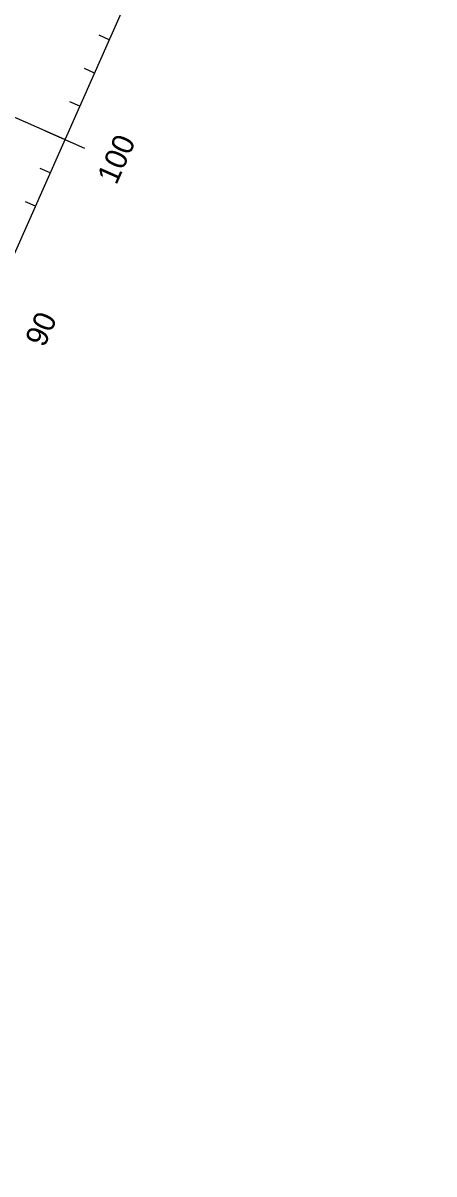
# Model space of a CAD drawing. Extents: x 658976 to 668726, y 639543 to 647196.
# Drawn here: x 663023.4 to 663136, y 642969.7 to 643285.7 of the extents above; entities that cross this region are included whole.
import ezdxf

# ---------------------------------------------------------------- set-up
doc = ezdxf.new("R2010")
doc.units = 0
for name, color, linetype in [('R_Axis', 7, 'Continuous'), ('R_Axis Annot', 7, 'Continuous'), ('R_Grid', 7, 'Continuous')]:
    doc.layers.add(name, color=color, linetype=linetype)

msp = doc.modelspace()

# ---------------------------------------------------------------- linework, layer by layer
at = {"layer": 'R_Axis'}
for p, q in [((662832.51, 642796.46), (663136.02, 643482.31)), ((663046.99, 643281.13), (663044.25, 643282.34)), ((663042.94, 643271.98), (663040.2, 643273.2)), ((663038.9, 643262.84), (663036.15, 643264.05)), ((663040.34, 643251.26), (663029.36, 643256.12)), ((663030.8, 643244.55), (663028.06, 643245.76)), ((663026.76, 643235.4), (663024.01, 643236.62))]:
    msp.add_line(p, q, dxfattribs=at)
at = {"layer": 'R_Grid'}
for p, q in [((662832.51, 642796.46), (663136.02, 643482.31)), ((663034.85, 643253.69), (662897.68, 643314.39))]:
    msp.add_line(p, q, dxfattribs=at)

# ---------------------------------------------------------------- texts
at = {"layer": 'R_Axis Annot'}
for s, p in [('100', (663048.93, 643241.03)), ('90', (663029.19, 643196.43))]:
    msp.add_text(s, height=6, rotation=66.1295, dxfattribs=at).set_placement(p)

doc.saveas('drawing.dxf')
